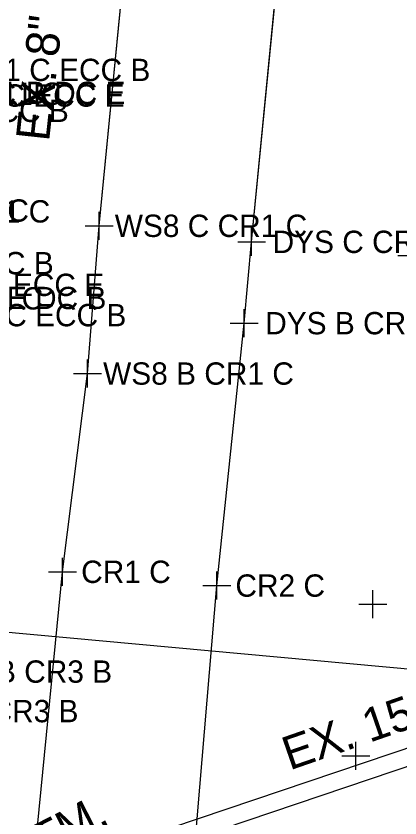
# Model space of a CAD drawing. Extents: x 1363693 to 1365209, y 422201 to 424153.
# Drawn here: x 1364263.8 to 1364291.3, y 423446.2 to 423503.7 of the extents above; entities that cross this region are included whole.
import ezdxf

# ---------------------------------------------------------------- set-up
doc = ezdxf.new("R2010")
doc.units = 0
for name, color, linetype in [('DR_X_Storm_Sewer', 7, 'Continuous'), ('DR_X_Text', 7, 'Continuous'), ('O-ALGN-BASELINE-WERK-CL-RW', 7, 'Continuous'), ('PM_X_Channelizing_Line', 7, 'Continuous'), ('PM_X_CL_Double_Solid', 7, 'Continuous'), ('SV_X_Original_Ground', 7, 'Continuous'), ('SV_X_Shot_Marker', 7, 'Continuous'), ('UT_X_Gas_Text', 7, 'Continuous'), ('UT_X_Water', 7, 'Continuous')]:
    doc.layers.add(name, color=color, linetype=linetype)

msp = doc.modelspace()

# ---------------------------------------------------------------- linework, layer by layer
at = {"layer": 'DR_X_Storm_Sewer'}
for p, q in [((1364270.58, 423444.042), (1364316.139, 423459.393)), ((1364270.979, 423442.857), (1364316.538, 423458.209))]:
    msp.add_line(p, q, dxfattribs=at)
at = {"layer": 'O-ALGN-BASELINE-WERK-CL-RW'}
for points in [[(1364238.05, 423150.599), (1364239.504, 423164.947), (1364241.772, 423189.355), (1364244.145, 423214.472), (1364246.386, 423239.049), (1364248.785, 423264.193), (1364251.138, 423289.017), (1364253.53, 423314.189), (1364255.776, 423338.909), (1364258.236, 423363.804), (1364259.261, 423372.435), (1364259.806, 423388.822), (1364262.675, 423414.256), (1364264.7, 423439.017), (1364267.126, 423463.835), (1364268.916, 423478.043), (1364269.753, 423488.631), (1364272.165, 423513.273), (1364274.498, 423538.18), (1364276.696, 423563.046)], [(1364249.902, 423158.791), (1364250.503, 423164.512), (1364252.607, 423188.339), (1364254.923, 423212.972), (1364257.404, 423238.28), (1364259.756, 423263.24), (1364262.23, 423287.907), (1364264.525, 423313.109), (1364266.799, 423338.059), (1364269.18, 423362.6), (1364270.898, 423383.042), (1364271.421, 423387.792), (1364273.694, 423412.788), (1364274.267, 423419.877), (1364276.088, 423437.913), (1364278.182, 423462.848), (1364280.153, 423481.654), (1364280.683, 423487.482), (1364283.085, 423512.281), (1364285.368, 423537.055), (1364287.801, 423562.038)]]:
    msp.add_lwpolyline(points, dxfattribs=at)
at = {"layer": 'PM_X_Channelizing_Line'}
for p, q in [((1364269.753, 423488.631), (1364272.165, 423513.273)), ((1364269.753, 423488.631), (1364272.165, 423513.273)), ((1364280.683, 423487.482), (1364283.085, 423512.281)), ((1364268.916, 423478.043), (1364269.753, 423488.631)), ((1364268.916, 423478.043), (1364269.753, 423488.631)), ((1364280.153, 423481.654), (1364280.683, 423487.482))]:
    msp.add_line(p, q, dxfattribs=at)
at = {"layer": 'PM_X_CL_Double_Solid'}
for p, q in [((1364280.683, 423487.482), (1364283.085, 423512.281)), ((1364280.153, 423481.654), (1364280.683, 423487.482))]:
    msp.add_line(p, q, dxfattribs=at)
at = {"layer": 'SV_X_Original_Ground'}
for p, q in [((1364269.753, 423487.631), (1364269.753, 423489.631)), ((1364268.753, 423488.631), (1364270.753, 423488.631)), ((1364280.683, 423486.482), (1364280.683, 423488.482)), ((1364279.683, 423487.482), (1364281.683, 423487.482)), ((1364280.153, 423480.654), (1364280.153, 423482.654)), ((1364279.153, 423481.654), (1364281.153, 423481.654)), ((1364268.916, 423477.043), (1364268.916, 423479.043)), ((1364267.916, 423478.043), (1364269.916, 423478.043)), ((1364267.126, 423462.835), (1364267.126, 423464.835)), ((1364266.126, 423463.835), (1364268.126, 423463.835)), ((1364278.182, 423461.848), (1364278.182, 423463.848)), ((1364277.182, 423462.848), (1364279.182, 423462.848)), ((1364289.364, 423460.511), (1364289.364, 423462.511)), ((1364288.364, 423461.511), (1364290.364, 423461.511)), ((1364288.149, 423449.653), (1364288.149, 423451.653)), ((1364287.149, 423450.653), (1364289.149, 423450.653))]:
    msp.add_line(p, q, dxfattribs=at)
at = {"layer": 'SV_X_Shot_Marker'}
msp.add_line((1364291.148, 423486.5), (1364293.148, 423486.5), dxfattribs=at)
at = {"layer": 'UT_X_Water'}
msp.add_line((1364241.907, 423461.464), (1364294.303, 423456.665), dxfattribs=at)

# ---------------------------------------------------------------- texts
at = {"layer": 'DR_X_Text'}
for rotation, p in [(19.15258, (1364283.405, 423449.592)), (26.9861, (1364253.386, 423437.052))]:
    msp.add_text('EX. 15" STM.', height=2.4, rotation=rotation, dxfattribs=at).set_placement(p)
at = {"layer": 'SV_X_Original_Ground'}
for s, p in [('WS8 C CR1 C', (1364270.872, 423487.831)), ('DYS C CR2 C', (1364282.183, 423486.682)), ('DYS B CR2 C', (1364281.653, 423480.854)), ('WS8 B CR1 C', (1364270.035, 423477.243)), ('CR1 C', (1364268.463, 423463.035)), ('CR2 C', (1364279.519, 423462.048))]:
    msp.add_text(s, height=1.6, dxfattribs=at).set_placement(p)
at = {"layer": 'SV_X_Shot_Marker'}
for s, p in [('TC1 C ECC B', (1364260.104, 423499.004)), ('FW1 C ECC E', (1364257.779, 423497.169)), ('TC1 B DC E', (1364259.867, 423497.355)), ('FC1 C', (1364260.943, 423497.294)), ('BW1 C ECC B', (1364253.667, 423496.073)), ('DC C', (1364259.485, 423488.927)), ('FC1 C', (1364260.066, 423488.866)), ('BW1 C ECC B', (1364252.588, 423485.154)), ('FW1 C ECC E', (1364256.318, 423483.6)), ('TC1 E DC B', (1364258.5, 423482.659)), ('FC1 C', (1364259.558, 423482.631)), ('TC1 C ECC B', (1364258.383, 423481.429)), ('BW1 C ECC B CR3 B', (1364249.877, 423455.884)), ('BW1 ECC B CR3 B', (1364249.604, 423453.053))]:
    msp.add_text(s, height=1.6, dxfattribs=at).set_placement(p)
at = {"layer": 'UT_X_Gas_Text'}
msp.add_text('EX. 8" GM', height=2.4, rotation=83.80906, dxfattribs=at).set_placement((1364266.16, 423494.628))

doc.saveas('drawing.dxf')
